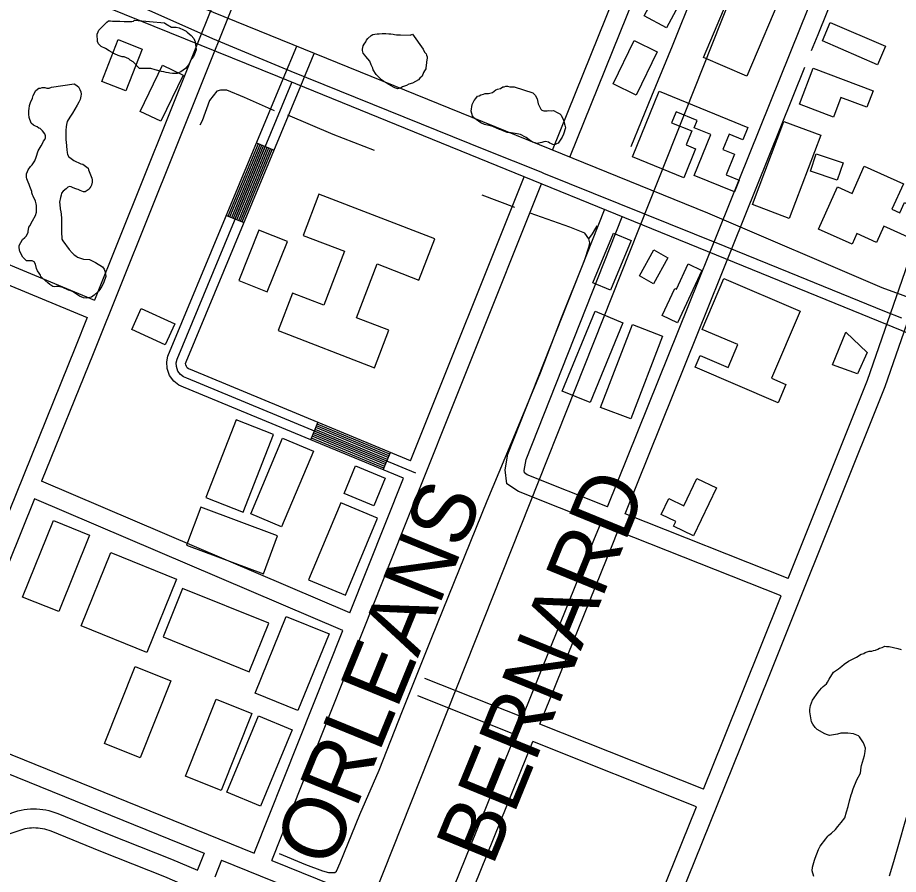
# Model space of a CAD drawing. Extents: x 3677843 to 3715951, y 511991 to 537744.
# Drawn here: x 3700134 to 3701537, y 531620 to 532985 of the extents above; entities that cross this region are included whole.
import ezdxf

# ---------------------------------------------------------------- set-up
doc = ezdxf.new("R2010")
doc.units = 0
for name, color, linetype in [('V-BLDG-OTLN', 7, 'Continuous'), ('V-RAIL-TRAK', 7, 'Continuous'), ('V-ROAD-CNTR', 7, 'Continuous'), ('V-SITE-VEGE', 7, 'Continuous'), ('V-TOPO-BNDY', 7, 'Continuous'), ('V-TOPO-GNAM-IDEN', 7, 'Continuous'), ('V-TOPO-SHOR', 7, 'Continuous')]:
    doc.layers.add(name, color=color, linetype=linetype)

msp = doc.modelspace()

# ---------------------------------------------------------------- linework, layer by layer
at = {"layer": 'V-BLDG-OTLN'}
for points in [[(3701226.8, 532920.8), (3701286.6, 533062.4), (3701356, 533033.1), (3701296.2, 532891.5)], [(3701201.1, 533029.9), (3701168.2, 532968.4), (3701132.4, 532987.5), (3701165.3, 533049.1)], [(3701429, 532976.7), (3701516.9, 532938.8), (3701504.3, 532909.5), (3701416.4, 532947.4)], [(3700268, 532882.9), (3700294.4, 532949.6), (3700332.7, 532934.4), (3700306.2, 532867.7)], [(3701153.2, 532930.2), (3701119.9, 532861.1), (3701083, 532878.9), (3701116.3, 532948)], [(3700397.9, 532892.7), (3700362.3, 532819.3), (3700329.4, 532835.2), (3700365.1, 532908.6)], [(3701401.9, 532904.2), (3701497.1, 532868), (3701487.1, 532841.8), (3701446, 532857.4), (3701434.1, 532825.9), (3701380, 532846.4)], [(3701156.1, 532867.2), (3701297.7, 532809.7), (3701289.6, 532790), (3701267.7, 532798.9), (3701257.7, 532774.3), (3701276.2, 532766.8), (3701262.9, 532734), (3701284, 532725.4), (3701276.5, 532706.9), (3701211.9, 532733.1), (3701238.4, 532798.1), (3701212, 532808.8), (3701216.8, 532820.8), (3701183.2, 532834.5), (3701176.1, 532816.9), (3701208.1, 532803.9), (3701199.1, 532781.8), (3701214.3, 532775.6), (3701195.6, 532729.5), (3701113.7, 532762.8)], [(3701305, 532686.6), (3701355.2, 532819.1), (3701413.7, 532797), (3701363.6, 532664.4)], [(3701440.1, 532725.7), (3701397.4, 532740.1), (3701406.6, 532767.6), (3701449.3, 532753.2)], [(3701410.1, 532647.6), (3701440.3, 532714.9), (3701463.6, 532704.4), (3701483, 532747.7), (3701545.4, 532719.7), (3701527.2, 532679.1), (3701539.9, 532673.4), (3701547.3, 532689.8), (3701577.4, 532676.3), (3701557.9, 532632.8), (3701514.1, 532652.5), (3701502.4, 532626.4), (3701471.4, 532640.4), (3701463.8, 532623.5)], [(3700798.7, 532632), (3700614.1, 532703.2), (3700588.8, 532637.6), (3700654.8, 532612.2), (3700621.7, 532526.5), (3700572.3, 532545.6), (3700549.2, 532485.8), (3700702.7, 532426.6), (3700725.7, 532486.4), (3700673.9, 532506.4), (3700707, 532592), (3700773.4, 532566.4)], [(3700486.6, 532565.9), (3700531.9, 532547.7), (3700563.9, 532627.7), (3700518.6, 532645.8)], [(3701111.8, 532629.4), (3701079, 532550.4), (3701050.7, 532562.2), (3701083.5, 532641.1)], [(3701170.3, 532601.7), (3701147.3, 532560.4), (3701124.8, 532572.9), (3701147.8, 532614.3)], [(3701224.5, 532581.8), (3701185.5, 532498.4), (3701161.2, 532509.8), (3701181.5, 532553.2), (3701183.8, 532552.1), (3701202.5, 532592.1)], [(3701259.6, 532569), (3701381.1, 532517.1), (3701335.3, 532410), (3701358.4, 532400.1), (3701345.9, 532371), (3701213.7, 532427.5), (3701221.7, 532446.3), (3701266.3, 532427.3), (3701281.8, 532463.5), (3701224.9, 532487.8)], [(3700315.9, 532487.5), (3700331, 532521.1), (3700384.5, 532496.9), (3700369.4, 532463.4)], [(3701098.5, 532498.5), (3701046.2, 532371.2), (3701001.8, 532389.4), (3701054.1, 532516.7)], [(3701161.8, 532477.2), (3701110.9, 532345.1), (3701062.9, 532363.6), (3701113.8, 532495.7)], [(3701432.5, 532431.5), (3701453.5, 532483.2), (3701488, 532450.9), (3701472.1, 532417)], [(3700433.8, 532219.9), (3700493.5, 532196.5), (3700541.9, 532320.5), (3700482.2, 532343.8)], [(3700554.7, 532173.2), (3700505.5, 532193.9), (3700556.2, 532314.5), (3700605.3, 532293.9)], [(3700719.8, 532250.9), (3700701.7, 532206.9), (3700654.3, 532226.5), (3700672.4, 532270.4)], [(3701247.8, 532235.3), (3701211.2, 532158.8), (3701179.1, 532174.2), (3701182.7, 532181.6), (3701159.4, 532192.7), (3701171.6, 532218.2), (3701195.5, 532206.8), (3701216.3, 532250.4)], [(3700525.9, 532098.4), (3700548.4, 532159.1), (3700425.8, 532204.6), (3700403.3, 532143.9)], [(3700597.7, 532089), (3700656.4, 532064.5), (3700707.4, 532186.8), (3700648.8, 532211.3)], [(3700199.6, 532038.2), (3700142, 532061.3), (3700191, 532183.3), (3700248.6, 532160.1)], [(3700387.1, 532089.8), (3700339.9, 531973.1), (3700235.3, 532015.4), (3700282.5, 532132.1)], [(3700503, 531942.5), (3700534.1, 532019.7), (3700397, 532075), (3700365.9, 531997.9)], [(3700580.8, 531880.5), (3700512.4, 531908.2), (3700562, 532030.6), (3700630.4, 532002.9)], [(3700378.2, 531928), (3700329.1, 531805.4), (3700272.4, 531828.1), (3700321.6, 531950.7)], [(3700507.5, 531875.7), (3700458.4, 531753), (3700401.5, 531775.8), (3700450.6, 531898.5)], [(3700571.5, 531850), (3700521.1, 531728.3), (3700467.2, 531750.6), (3700517.6, 531872.3)]]:
    msp.add_lwpolyline(points, close=True, dxfattribs=at)
at = {"layer": 'V-RAIL-TRAK'}
for points in [[(3699507.7, 533340.9), (3699623.9, 533294.8), (3699752.5, 533243.7), (3699853.6, 533203.8), (3700027.6, 533133), (3700155.1, 533080.7), (3700260.7, 533034), (3700314.5, 533009.3), (3700444.3, 532951.4), (3700569.6, 532899.2), (3700724.5, 532836.8), (3700879.5, 532773.8), (3700967.7, 532738.6)], [(3700967.7, 532738.6), (3700971.9, 532736.9), (3701212, 532640.1), (3701261.2, 532620.5), (3701363, 532578.8), (3701515.2, 532517), (3701542.2, 532506)]]:
    msp.add_lwpolyline(points, dxfattribs=at)
at = {"layer": 'V-ROAD-CNTR'}
for p, q in [((3700514.9, 532784.9), (3700542.6, 532773.4)), ((3700466.9, 532669.5), (3700494.6, 532658)), ((3700601.1, 532311.9), (3700612.6, 532339.6)), ((3700716.6, 532264.1), (3700728.1, 532291.8))]:
    msp.add_line(p, q, dxfattribs=at)
for points in [[(3701074, 532205.3), (3701381.6, 532968.9), (3701596.6, 533501.2), (3701705.9, 533773.8), (3701980.8, 534455.8), (3702326.1, 535310.7), (3702538.7, 535833.3)], [(3701014.2, 532762.3), (3701320.6, 533521.6), (3701656.1, 534363.2), (3701858.9, 534878.1), (3702122.5, 535536), (3702238.7, 535824.9)], [(3702645.8, 532138), (3702422.1, 532223.2), (3701929.2, 532401.8), (3701511.6, 532554.1), (3701233.7, 532673.1), (3699748, 533276.5), (3699218.7, 533489.6), (3698992.9, 533581.2), (3698848.6, 533629.6), (3697842.1, 533877.9)], [(3700983, 531071.1), (3701286.5, 531823), (3701516.6, 532396.6), (3701595.1, 532623.3), (3701814.2, 533167.5), (3701956, 533517.5)], [(3702516.9, 532092.7), (3702376.4, 532147.7), (3701871.4, 532351.8), (3701479.8, 532511.3), (3700548.5, 532890.6), (3699690.3, 533238.1), (3699074, 533487.8)], [(3700986.4, 532773.5), (3701231.9, 533382)], [(3701399.2, 532932.3), (3701409.4, 532957.7), (3701534.6, 533267.6)], [(3700544.5, 533253.9), (3700489, 533114.8), (3700256.3, 532534.6)], [(3700555.2, 533199.8), (3700516.8, 533103.7), (3700254.2, 532448.7), (3700172.2, 532245.8)], [(3700557.4, 532887.1), (3700578.9, 532939.1)], [(3700585.1, 532875.6), (3700606.7, 532927.6)], [(3701101.9, 532194.2), (3701388.5, 532905.6)], [(3700749.1, 532250.6), (3700398.2, 532396), (3700391, 532399), (3700383, 532405.1), (3700376.1, 532414.3), (3700372.1, 532425.6), (3700371.6, 532435.9), (3700373.6, 532445), (3700557.4, 532887.1)], [(3700768.5, 532258.8), (3700403.9, 532409.9), (3700398.6, 532412.1), (3700393.7, 532415.8), (3700389.5, 532421.5), (3700387, 532428.5), (3700386.7, 532434.6), (3700388, 532440.6), (3700571.2, 532881.4)], [(3700760.2, 532278.4), (3700409.7, 532423.7), (3700406.1, 532425.2), (3700404.4, 532426.5), (3700402.9, 532428.6), (3700401.9, 532431.4), (3700401.8, 532433.4), (3700402.4, 532436.1), (3700585.1, 532875.6)], [(3701361.7, 532091.2), (3701488.4, 532407.1), (3701567, 532633.8), (3701636.5, 532806.5)], [(3700469.7, 532668.4), (3700517.7, 532783.8)], [(3700472.4, 532667.2), (3700520.4, 532782.6)], [(3700475.2, 532666.1), (3700523.2, 532781.5)], [(3700478, 532664.9), (3700526, 532780.3)], [(3700480.8, 532663.7), (3700528.7, 532779.2)], [(3700483.5, 532662.6), (3700531.5, 532778)], [(3700486.3, 532661.4), (3700534.3, 532776.9)], [(3700489.1, 532660.3), (3700537.1, 532775.7)], [(3700491.8, 532659.1), (3700539.8, 532774.6)], [(3700760.2, 532278.4), (3700941.1, 532730.6)], [(3700539, 531641.9), (3700748.9, 532169.3), (3700968.9, 532719.5)], [(3701062.8, 532177.4), (3700932.1, 532229.3), (3700913.7, 532241.7), (3700910.7, 532263.8), (3700915.1, 532288.9), (3701069.4, 532678.3)], [(3701074, 532205.3), (3700946.2, 532255.9), (3700941.6, 532259.1), (3700941, 532263.2), (3700944.2, 532280.6), (3701097.3, 532667.2)], [(3699990.7, 532644.7), (3700256.3, 532534.6)], [(3699979.5, 532616.8), (3700245.1, 532506.8)], [(3700245.1, 532506.8), (3700226.3, 532459.9), (3700120.5, 532198)], [(3700724.6, 532283.5), (3700609.1, 532331.3)], [(3700725.8, 532286.2), (3700610.3, 532334.1)], [(3700726.9, 532289), (3700611.4, 532336.9)], [(3700718.9, 532269.6), (3700603.4, 532317.5)], [(3700720, 532272.4), (3700604.5, 532320.2)], [(3700721.2, 532275.1), (3700605.7, 532323)], [(3700722.3, 532277.9), (3700606.8, 532325.8)], [(3700723.5, 532280.7), (3700608, 532328.5)], [(3700717.7, 532266.8), (3700602.3, 532314.7)], [(3700663.5, 532036), (3700721, 532180.4), (3700749.1, 532250.6)], [(3700663.5, 532036), (3700172.2, 532245.8)], [(3700160.9, 532218), (3700014.1, 531854.7)], [(3700652.4, 532008.1), (3700160.9, 532218)], [(3701361.7, 532091.2), (3701101.9, 532194.2)], [(3700938.5, 531869.9), (3701053.5, 532154.6), (3701062.8, 532177.4)], [(3700966.4, 531858.8), (3701081.4, 532143.3), (3701090.6, 532166.4)], [(3701350.5, 532063.3), (3701090.6, 532166.4)], [(3701226.8, 531755.3), (3701258.6, 531834.2), (3701350.5, 532063.3)], [(3700511.1, 531653.2), (3700652.4, 532008.1)], [(3700938.5, 531869.9), (3700783, 531931.8)], [(3700927.2, 531842.1), (3700771.9, 531903.9)], [(3700014.1, 531854.7), (3700511.1, 531653.2)], [(3701226.8, 531755.3), (3700966.4, 531858.8)], [(3700803, 531534.9), (3700927.2, 531842.1)], [(3700002.9, 531826.9), (3700431.1, 531653.3)], [(3700830.9, 531523.6), (3700955.1, 531831)], [(3701215.6, 531727.4), (3700955.1, 531831)], [(3701090.8, 531418.2), (3701215.6, 531727.4)], [(3700053.1, 531693.3), (3700134.6, 531720.6), (3700139.7, 531721.8), (3700144.5, 531722.7), (3700149.5, 531723.4), (3700154.4, 531723.8), (3700159.4, 531724), (3700164.3, 531723.9), (3700169.3, 531723.6), (3700174.2, 531723.1), (3700179.1, 531722.3), (3700183.9, 531721.2), (3700188.7, 531719.9), (3700193.4, 531718.4), (3700197.9, 531716.7), (3700277.5, 531684.3), (3700379.4, 531643.8), (3700420.5, 531626.1)], [(3700062.6, 531664.8), (3700142.8, 531691.7), (3700145.9, 531692.4), (3700149.4, 531693.1), (3700152.8, 531693.5), (3700156.2, 531693.8), (3700159.7, 531694), (3700163.2, 531693.9), (3700166.7, 531693.7), (3700170.1, 531693.3), (3700173.5, 531692.8), (3700176.9, 531692), (3700180.3, 531691.2), (3700183.6, 531690.1), (3700187, 531688.8), (3700266.3, 531656.5), (3700367.9, 531616.1), (3700412.1, 531597.1)], [(3700431.1, 531653.3), (3700420.7, 531626.6), (3700420.3, 531625.7)], [(3700458.9, 531642), (3700448.4, 531615.2)], [(3700458.9, 531642), (3700791.8, 531507.1)], [(3700539, 531641.9), (3700803, 531534.9)]]:
    msp.add_lwpolyline(points, dxfattribs=at)
at = {"layer": 'V-SITE-VEGE'}
for points in [[(3700320.1, 532980.6), (3700368.1, 532976.2), (3700370.3, 532974.6), (3700379, 532969.1), (3700386.7, 532969.1), (3700391.6, 532968), (3700398.1, 532965.3), (3700402.5, 532963.1), (3700404.1, 532961.5), (3700410.7, 532956), (3700415, 532951.1), (3700417.2, 532945.7), (3700417.8, 532938), (3700418.3, 532933.1), (3700416.7, 532928.8), (3700415.6, 532924.9), (3700414.5, 532922.8), (3700411.7, 532919.5), (3700410.1, 532917.3), (3700407.9, 532911.9), (3700406.3, 532909.1), (3700401.4, 532903.7), (3700394.3, 532898.2), (3700391.6, 532897.1), (3700388.3, 532895.5), (3700380.6, 532895.5), (3700376.8, 532896.1), (3700374.6, 532896.6), (3700370.8, 532897.1), (3700367, 532898.2), (3700363.2, 532898.8), (3700353.4, 532901.5), (3700346.3, 532903.2), (3700338.7, 532903.2), (3700328.3, 532903.7), (3700317.9, 532914.1), (3700313.6, 532916.8), (3700311.4, 532919), (3700303.8, 532922.3), (3700300.5, 532922.3), (3700294.5, 532923.9), (3700288.5, 532926.6), (3700279.8, 532931.5), (3700273.8, 532935.4), (3700267.2, 532938.6), (3700262.9, 532943), (3700261.2, 532946.3), (3700260.7, 532958.3), (3700262.3, 532962.1), (3700263.4, 532964.3), (3700272.7, 532973.6), (3700276, 532977.4), (3700278.7, 532979.5), (3700282, 532979.5), (3700285.2, 532979), (3700296.7, 532979), (3700303.8, 532978.4), (3700315.8, 532978.4), (3700318.5, 532979)], [(3700763, 532958.1), (3700780.5, 532934), (3700782.6, 532929.7), (3700784.8, 532927), (3700785.4, 532924.8), (3700786.5, 532922), (3700786.5, 532919.9), (3700785.9, 532917.1), (3700785.4, 532913.3), (3700784.8, 532907.9), (3700784.3, 532905.1), (3700784.3, 532903), (3700782.6, 532899.7), (3700781, 532897), (3700778.8, 532891.5), (3700775, 532888.2), (3700772.8, 532885.5), (3700763, 532880.1), (3700757.5, 532878.4), (3700753.7, 532876.2), (3700747.2, 532874.1), (3700743.9, 532871.9), (3700740.1, 532871.3), (3700735.2, 532872.4), (3700733, 532873.5), (3700725.3, 532877.9), (3700721.5, 532880.6), (3700717.7, 532882.8), (3700713.9, 532885.5), (3700707.9, 532891), (3700705.2, 532893.7), (3700700.8, 532901.4), (3700700.3, 532904.1), (3700697.5, 532909.5), (3700695.4, 532915), (3700688.8, 532922.6), (3700687.2, 532924.8), (3700684.5, 532928.1), (3700683.4, 532931.9), (3700683.4, 532934.1), (3700684.5, 532939.5), (3700686.1, 532942.3), (3700688.8, 532946.1), (3700689.9, 532948.8), (3700692.1, 532951.5), (3700697.6, 532955.9), (3700700.3, 532957.5), (3700703, 532958.1), (3700706.8, 532958.6), (3700710.1, 532958.6), (3700715, 532959.2), (3700720.5, 532959.2), (3700725.4, 532958.6), (3700728.7, 532958.6), (3700732.5, 532958.1), (3700734.7, 532957.5), (3700737.9, 532957), (3700743.9, 532957), (3700759.7, 532956.4)], [(3700925, 532874.5), (3700955, 532864.7), (3700958.8, 532860.9), (3700962.1, 532854.9), (3700963.7, 532847.2), (3700964.8, 532845.1), (3700967.5, 532838.5), (3700969.1, 532836.9), (3700972.4, 532835.8), (3700977.9, 532835.8), (3700980.6, 532836.3), (3700985, 532835.8), (3700987.7, 532836.3), (3700993.7, 532833.6), (3700998, 532831.4), (3701000.2, 532829.2), (3701004, 532821), (3701006.2, 532813.4), (3701006.8, 532809), (3701004, 532798.7), (3701001.8, 532794.3), (3700995.3, 532784.5), (3700992.6, 532783.4), (3700989.3, 532781.8), (3700987.1, 532782.3), (3700984.9, 532783.4), (3700982.2, 532784.5), (3700980, 532786.1), (3700975.1, 532787.2), (3700972.4, 532786.7), (3700969.1, 532785.6), (3700966.9, 532785.1), (3700961.5, 532784), (3700958.7, 532785.1), (3700954.4, 532786.2), (3700948.9, 532790), (3700944.6, 532793.3), (3700941.3, 532794.9), (3700937.5, 532797.1), (3700935.3, 532798.2), (3700929.8, 532799.3), (3700920.6, 532800.9), (3700918.4, 532800.9), (3700914, 532801.4), (3700907.5, 532804.2), (3700904.2, 532805.8), (3700902, 532806.4), (3700891.1, 532811.3), (3700885.1, 532812.9), (3700878, 532814), (3700872, 532816.7), (3700861.1, 532824.9), (3700859, 532828.2), (3700856.8, 532835.3), (3700858.4, 532846.2), (3700861.7, 532852.7), (3700864.4, 532855.5), (3700866.6, 532859.3), (3700869.3, 532859.8), (3700872.1, 532861.5), (3700876.4, 532862.6), (3700879.2, 532863.6), (3700884.1, 532863.6), (3700890.6, 532865.3), (3700896.1, 532869.6), (3700898.8, 532870.7), (3700903.7, 532871.8), (3700907, 532874), (3700909.2, 532874), (3700911.9, 532875.1), (3700914.6, 532875.1), (3700918.4, 532874.5)]]:
    msp.add_lwpolyline(points, close=True, dxfattribs=at)
for points in [[(3700188.1, 532873.8), (3700224.1, 532879.2), (3700226.8, 532877.6), (3700231.2, 532874.3), (3700233.4, 532869.9), (3700235, 532866.1), (3700235.5, 532862.8), (3700235, 532859.6), (3700233.9, 532854.1), (3700231.7, 532849.8), (3700229, 532844.8), (3700221.4, 532832.3), (3700217, 532825.8), (3700213.2, 532819.2), (3700212.1, 532814.3), (3700211.5, 532810.5), (3700211, 532805), (3700211, 532789.8), (3700211.5, 532786), (3700212.6, 532774), (3700213.1, 532769.6), (3700213.7, 532766.3), (3700215.9, 532762.5), (3700219.1, 532760.3), (3700223.5, 532757), (3700235, 532751.6), (3700237.7, 532751), (3700246.4, 532744.5), (3700246.9, 532741.8), (3700252.4, 532728.7), (3700252.9, 532725.9), (3700252.9, 532722.1), (3700251.8, 532717.8), (3700250.8, 532715.6), (3700249.1, 532713.4), (3700248, 532711.2), (3700241.5, 532706.9), (3700238.8, 532706.9), (3700233.8, 532709), (3700230.6, 532710.7), (3700228.4, 532711.2), (3700225.1, 532712.3), (3700221.3, 532713.9), (3700219.1, 532715), (3700216.9, 532715.6), (3700214.2, 532714.5), (3700211.5, 532711.8), (3700206.6, 532708), (3700203.8, 532704.7), (3700203.3, 532701.4), (3700202.2, 532698.1), (3700200.6, 532690.5), (3700201.1, 532686.7), (3700201.6, 532680.1), (3700202.7, 532675.2), (3700203.3, 532671.4), (3700203.8, 532664.3), (3700203.8, 532643.6), (3700204.4, 532631.6), (3700206, 532628.9), (3700216.3, 532615.2), (3700220.7, 532609.8), (3700224, 532606.5), (3700226.7, 532604.9), (3700229.4, 532602.7), (3700232.7, 532601.6), (3700239.2, 532599.9), (3700248.5, 532598.9), (3700258.3, 532594.5), (3700269.2, 532587.4)], [(3700269.2, 532587.4), (3700272, 532583.6), (3700273.1, 532580.8), (3700274.1, 532576.5), (3700274.7, 532572.1), (3700271.4, 532562.8), (3700268.7, 532557.4), (3700266.5, 532553.6), (3700262.7, 532548.7), (3700256.1, 532542.1), (3700251.8, 532539.4), (3700243, 532537.8), (3700239.2, 532538.3), (3700232.7, 532541), (3700224.5, 532546), (3700222.3, 532547.6), (3700219, 532549.2), (3700215.2, 532550.3), (3700206, 532554.7), (3700199.4, 532556.3), (3700196.1, 532556.3), (3700192.3, 532555.8), (3700190.1, 532556.3), (3700185.2, 532559.1), (3700182, 532561.8), (3700173.2, 532570), (3700171.1, 532572.2), (3700170.5, 532574.3), (3700168.3, 532577.6), (3700165.6, 532580.9), (3700164, 532584.7), (3700162.3, 532591.8), (3700160.2, 532595.6), (3700157.4, 532597.3), (3700148.2, 532597.3), (3700144.9, 532600), (3700142.2, 532602.7), (3700137.8, 532612), (3700136.7, 532618), (3700136.7, 532621.3), (3700141.6, 532631.1), (3700145.5, 532634.4), (3700147.6, 532636.5), (3700150.9, 532642), (3700150.9, 532644.2), (3700151.5, 532646.9), (3700152, 532650.7), (3700153.6, 532652.9), (3700157.5, 532660.5), (3700162.4, 532669.3), (3700164, 532674.7), (3700164, 532685.1), (3700163.5, 532687.8), (3700162.4, 532692.2), (3700158.6, 532699.8), (3700158, 532702), (3700156.9, 532705.3), (3700156.9, 532707.4), (3700153.7, 532715.6), (3700152.6, 532718.9), (3700150.9, 532722.2), (3700148.8, 532727.6), (3700148.2, 532730.3), (3700148.2, 532735.8), (3700149.9, 532739.1), (3700151, 532741.8), (3700154.8, 532747.3), (3700157, 532750), (3700161.3, 532756.5), (3700163.5, 532762), (3700166.8, 532772.3), (3700171.7, 532780.5), (3700174.4, 532784.9), (3700175.5, 532787.6), (3700177.2, 532790.3), (3700178.2, 532793.1), (3700178.2, 532796.3), (3700177.2, 532799.6), (3700173.9, 532804), (3700170.1, 532807.8), (3700167.9, 532808.3), (3700165.2, 532810.5), (3700162.4, 532811.6), (3700159.2, 532813.2), (3700155.4, 532816.5), (3700152.6, 532825.2), (3700152.1, 532830.7), (3700152.1, 532836.7), (3700152.6, 532839.4), (3700153.2, 532844.3), (3700154.8, 532849.2), (3700157.6, 532856.3), (3700158.6, 532860.7), (3700163, 532868.3), (3700167.9, 532872.2), (3700170.6, 532872.1), (3700173.4, 532873.2), (3700177.2, 532873.2), (3700180.5, 532872.1), (3700184.3, 532872.1), (3700188.1, 532873.8)], [(3701402.7, 531616), (3701400, 531625.3), (3701400.6, 531631.3), (3701403.8, 531642.2), (3701404.9, 531645.5), (3701410.4, 531659.1), (3701413.1, 531664.6), (3701416.4, 531669.5), (3701418, 531671.6), (3701421.9, 531676), (3701425.1, 531680.4), (3701426.8, 531682), (3701431.1, 531685.3), (3701437.1, 531691.3), (3701441, 531695.6), (3701446.4, 531702.2), (3701451.9, 531709.8), (3701454.6, 531719.1), (3701457.3, 531727.8), (3701459.5, 531736.5), (3701462.2, 531746.3), (3701463.3, 531749.1), (3701465.5, 531755.6), (3701471.5, 531770.3), (3701477, 531780.7), (3701478.1, 531790.5), (3701478.6, 531793.2), (3701483.5, 531809.1), (3701484.6, 531815.1), (3701485.2, 531820.5), (3701481.9, 531829.2), (3701475.4, 531838.5), (3701473.7, 531840.2), (3701466.1, 531843.4), (3701456.8, 531844.5), (3701445.9, 531844.5), (3701440.5, 531842.9), (3701427.9, 531840.7), (3701424.7, 531841.8), (3701420.3, 531843.5), (3701408.3, 531850.6), (3701405, 531853.8), (3701401.2, 531858.7), (3701399, 531862.6), (3701396.3, 531878.4), (3701396.3, 531882.2), (3701397.4, 531888.7), (3701400.7, 531896.9), (3701409.4, 531910), (3701414.9, 531916), (3701417.6, 531918.7), (3701423.1, 531923.1), (3701424.7, 531925.8), (3701427.4, 531930.7), (3701434, 531941.6), (3701442.2, 531947.1), (3701447.6, 531951.4), (3701450.9, 531954.2), (3701458, 531959.1), (3701470.5, 531965.6), (3701478.2, 531970.5), (3701482.5, 531971.6), (3701484.7, 531973.2), (3701490.7, 531975.4), (3701495.1, 531975.4), (3701497.8, 531976), (3701501.1, 531977), (3701504.9, 531978.1), (3701507.6, 531979.8), (3701511.4, 531980.9), (3701515.8, 531983), (3701518.5, 531982.5), (3701522.9, 531982.5), (3701536.5, 531979.2), (3701542, 531977.6)]]:
    msp.add_lwpolyline(points, dxfattribs=at)
at = {"layer": 'V-TOPO-BNDY'}
msp.add_line((3699901.5, 529570.1), (3702385, 535822.5), dxfattribs=at)
at = {"layer": 'V-TOPO-SHOR'}
msp.add_line((3700926.1, 532682), (3700874.2, 532701.8), dxfattribs=at)
for points in [[(3701111.7, 532779.1), (3701144.7, 532859.8), (3701177.3, 532939.3), (3701212.3, 533026.3), (3701241.2, 533095.3), (3701249, 533119.5)], [(3700543.3, 532836.2), (3700495.7, 532857.4), (3700467.4, 532868.8), (3700457.1, 532869.2), (3700451.4, 532867.4), (3700439.6, 532852.3), (3700428.3, 532820.2), (3700424.5, 532813.2)], [(3700702.6, 532773), (3700637.1, 532798.5), (3700564.5, 532829.1)], [(3700551, 531653), (3700592.5, 531635.5), (3700619.8, 531625.2), (3700629.2, 531622.8), (3700634.9, 531622.3), (3700639.6, 531622.8), (3700642.4, 531624.7), (3700648.1, 531637.9), (3700679.2, 531714.7), (3700710.4, 531785.4), (3700747.2, 531880.2), (3700793.9, 531997), (3700882.1, 532214.8), (3700930.2, 532328.9), (3700967, 532418.4), (3701000.5, 532506.1), (3701037.3, 532597.5), (3701044.8, 532620.2), (3701045.8, 532625.8), (3701044.4, 532631.9), (3701037.8, 532640.9), (3701014.2, 532650.8), (3700951, 532673)], [(3701044.4, 532631.9), (3701050, 532640), (3701057.3, 532652.8)], [(3701523.2, 531617.1), (3701530.1, 531640.1), (3701539.3, 531671.3), (3701548.4, 531703.5), (3701564.2, 531753.6), (3701575.6, 531790.8), (3701588.8, 531835.9), (3701604, 531884.8), (3701615, 531918.5), (3701623.2, 531944.7), (3701628, 531962.3), (3701632.1, 531988.5), (3701636.5, 532012.1), (3701640.9, 532029.8), (3701647.2, 532044)]]:
    msp.add_lwpolyline(points, dxfattribs=at)

# ---------------------------------------------------------------- texts
at = {"layer": 'V-TOPO-GNAM-IDEN'}
for s, p in [('ST. BERNARD', (3700797.9, 531403.8)), ('ORLEANS', (3700633.9, 531626.4))]:
    msp.add_text(s, height=100, rotation=67.767, dxfattribs=at).set_placement(p)

doc.saveas('drawing.dxf')
